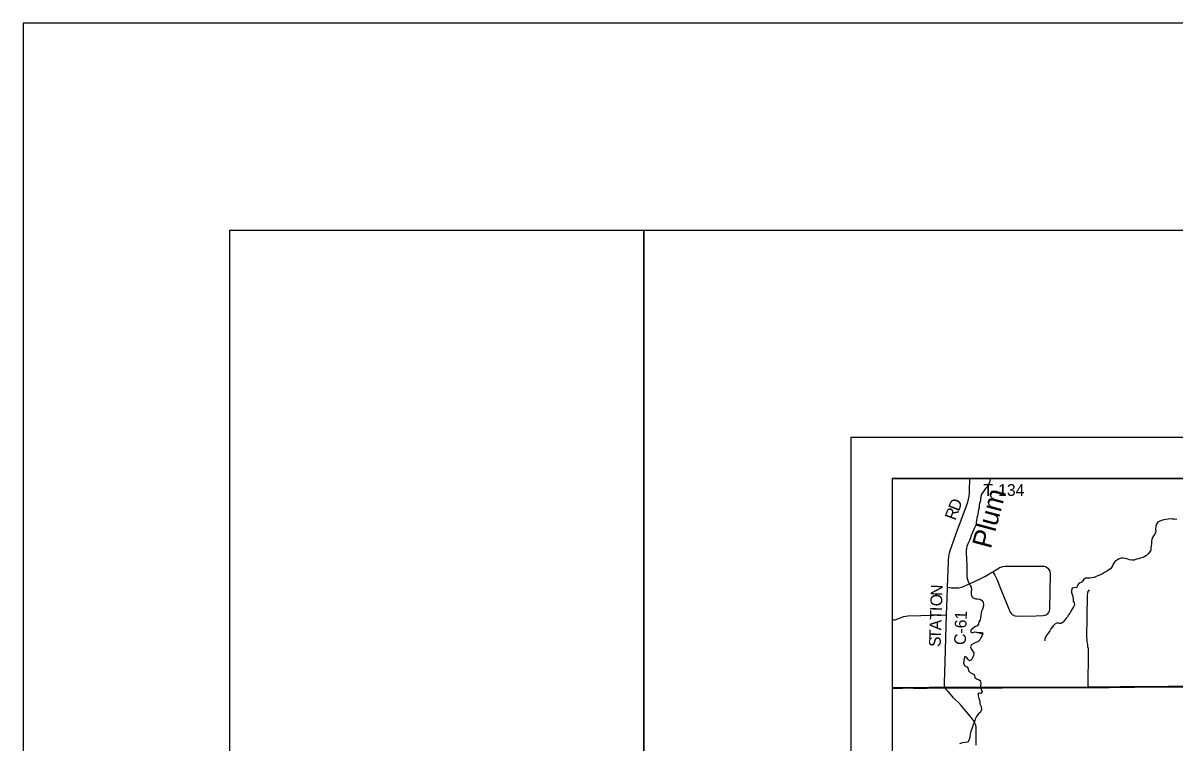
# Model space of a CAD drawing. Extents: x 0 to 34, y 0 to 22.
# Drawn here: x 0 to 2.784, y 20.261 to 22 of the extents above; entities that cross this region are included whole.
import ezdxf

# ---------------------------------------------------------------- set-up
doc = ezdxf.new("R2010")
doc.units = 0
for name, color, linetype in [('GM_X_County_Road', 7, 'Continuous'), ('GM_X_County_Road_Text', 7, 'Continuous'), ('GM_X_Minor_River', 7, 'Continuous'), ('GM_X_Minor_River_Text', 7, 'Continuous'), ('GM_X_Rail_Line_Text', 7, 'Continuous'), ('GM_X_Township_Road', 7, 'Continuous'), ('GM_X_Township_Road_Text', 7, 'Continuous'), ('SH_Border', 7, 'Continuous'), ('SH_Cut_Line', 7, 'Continuous'), ('SH_Data', 7, 'Continuous')]:
    doc.layers.add(name, color=color, linetype=linetype)

msp = doc.modelspace()

# ---------------------------------------------------------------- linework, layer by layer
at = {"layer": 'GM_X_County_Road'}
for points in [[(2.2283, 20.3943), (2.227, 20.3986), (2.2265, 20.4011), (2.2264, 20.4066), (2.228, 20.4574), (2.2298, 20.5151), (2.2319, 20.5703), (2.2332, 20.61), (2.234, 20.6373), (2.2365, 20.6998), (2.2366, 20.7047), (2.2372, 20.7105), (2.2381, 20.7156), (2.239, 20.7202), (2.2404, 20.7261), (2.2433, 20.7346), (2.2549, 20.7673), (2.2795, 20.8337), (2.283, 20.8427), (2.285, 20.8502), (2.2862, 20.8576), (2.2869, 20.8645), (2.287, 20.8695), (2.2877, 20.9)], [(2.303, 20.2559), (2.3032, 20.2704), (2.3033, 20.2863), (2.3029, 20.3002), (2.3021, 20.3041), (2.3009, 20.3074), (2.2994, 20.3109), (2.2973, 20.3145), (2.2955, 20.3169), (2.2936, 20.3195), (2.2883, 20.3262), (2.2838, 20.3317), (2.2791, 20.3373), (2.275, 20.3421), (2.2708, 20.3471), (2.2666, 20.3514), (2.2602, 20.3587), (2.2536, 20.3655), (2.2488, 20.3706), (2.241, 20.3789), (2.2352, 20.3853), (2.2317, 20.3897), (2.23, 20.392), (2.2283, 20.3943)]]:
    msp.add_lwpolyline(points, dxfattribs=at)
at = {"layer": 'GM_X_Minor_River'}
for points in [[(2.337, 20.9), (2.3362, 20.8947), (2.3351, 20.89), (2.3325, 20.8846), (2.3294, 20.88), (2.3258, 20.8762), (2.3226, 20.8708), (2.3197, 20.8662), (2.3161, 20.862), (2.3145, 20.8569), (2.3138, 20.8506), (2.3133, 20.8458), (2.3114, 20.8401), (2.3104, 20.8346), (2.3101, 20.8298), (2.309, 20.8241), (2.3083, 20.8194), (2.3072, 20.8146), (2.3065, 20.8095), (2.3051, 20.8041), (2.3042, 20.7994), (2.3035, 20.794), (2.3034, 20.7885), (2.3011, 20.7839), (2.2987, 20.779), (2.2958, 20.7732), (2.2932, 20.7677), (2.2915, 20.7627), (2.2897, 20.757), (2.2879, 20.7522), (2.2851, 20.7469), (2.2827, 20.7421), (2.2806, 20.7368), (2.2796, 20.7318), (2.2789, 20.7259), (2.2788, 20.7204), (2.2788, 20.7155), (2.2795, 20.7107), (2.2799, 20.705), (2.2801, 20.7003), (2.2804, 20.6951), (2.2805, 20.6902), (2.2807, 20.6845), (2.2808, 20.6775), (2.2805, 20.6718), (2.2804, 20.6668), (2.2806, 20.6619), (2.282, 20.6564), (2.2842, 20.6513), (2.2863, 20.6464), (2.2888, 20.6419), (2.291, 20.6375), (2.2922, 20.6322), (2.2913, 20.6263), (2.291, 20.6203), (2.2926, 20.6151), (2.2959, 20.6114), (2.3014, 20.6094), (2.3063, 20.6092), (2.312, 20.6084), (2.3162, 20.6061), (2.3199, 20.6009), (2.3206, 20.595), (2.3201, 20.5895), (2.3188, 20.5845), (2.3162, 20.5796), (2.3151, 20.5746), (2.3142, 20.5695), (2.3134, 20.5639), (2.3127, 20.5582), (2.3097, 20.5538), (2.309, 20.5485), (2.3053, 20.5439), (2.3003, 20.5414), (2.2956, 20.5383), (2.2915, 20.5348), (2.2897, 20.5298), (2.2943, 20.5276), (2.2992, 20.5294), (2.3043, 20.5289)], [(2.7879, 20.8007), (2.7825, 20.8016), (2.7774, 20.8019), (2.7719, 20.8022), (2.7671, 20.8021), (2.7618, 20.8013), (2.7565, 20.8001), (2.7512, 20.7989), (2.7469, 20.7969), (2.7422, 20.7942), (2.7392, 20.7894), (2.737, 20.7837), (2.7363, 20.778), (2.737, 20.7717), (2.7351, 20.7658), (2.7316, 20.7614), (2.7294, 20.7572), (2.7279, 20.7524), (2.7272, 20.7477), (2.7271, 20.7425), (2.7264, 20.7374), (2.7253, 20.7319), (2.7252, 20.7269), (2.722, 20.7219), (2.7185, 20.7177), (2.7149, 20.7143), (2.7109, 20.7114), (2.7064, 20.7088), (2.7007, 20.7072), (2.6958, 20.706), (2.6905, 20.7048), (2.6847, 20.703), (2.6795, 20.703), (2.674, 20.7039), (2.6694, 20.7051), (2.6643, 20.7064), (2.6584, 20.7078), (2.6537, 20.7078), (2.6487, 20.7058), (2.6444, 20.7038), (2.6397, 20.7009), (2.6365, 20.6969), (2.6343, 20.6927), (2.6321, 20.6875), (2.6287, 20.6824), (2.6231, 20.6789), (2.6178, 20.6756), (2.6133, 20.6727), (2.6084, 20.6701), (2.6033, 20.6674), (2.5974, 20.6652), (2.5929, 20.6631), (2.588, 20.6611), (2.5827, 20.6597), (2.5779, 20.6595), (2.5728, 20.6596), (2.5675, 20.659), (2.5628, 20.6551), (2.5596, 20.6501), (2.5549, 20.6478), (2.5502, 20.6458), (2.5482, 20.6414), (2.5463, 20.6365), (2.5405, 20.636), (2.5352, 20.6348), (2.5335, 20.6298), (2.5336, 20.6247), (2.535, 20.6196), (2.5367, 20.6147), (2.5374, 20.6092), (2.5372, 20.6039), (2.5401, 20.5995), (2.5406, 20.5948), (2.5387, 20.59), (2.5358, 20.5856), (2.5328, 20.5803), (2.5296, 20.5747), (2.5265, 20.5707), (2.5237, 20.5661), (2.5201, 20.5617), (2.5166, 20.5567), (2.5136, 20.5529), (2.5087, 20.5501), (2.5037, 20.5499), (2.4986, 20.5511)], [(2.4986, 20.5511), (2.4935, 20.5484), (2.4898, 20.5449), (2.4866, 20.5413), (2.4836, 20.5371), (2.4812, 20.5319), (2.4778, 20.5273), (2.4741, 20.5221), (2.4713, 20.5183), (2.4693, 20.5124), (2.469, 20.5076)], [(2.3043, 20.5289), (2.3197, 20.5247), (2.3169, 20.5195), (2.3143, 20.5148), (2.3117, 20.5102), (2.3074, 20.5055), (2.3023, 20.5041), (2.2972, 20.5018), (2.2923, 20.4985), (2.2894, 20.4935), (2.2911, 20.4884), (2.2944, 20.4835), (2.2977, 20.4786), (2.2965, 20.4727), (2.2944, 20.4668), (2.2918, 20.4617), (2.2871, 20.4597), (2.2833, 20.4636), (2.2804, 20.468), (2.276, 20.4698), (2.2738, 20.4652), (2.2731, 20.4599), (2.2728, 20.4536), (2.2749, 20.4481), (2.2807, 20.4454), (2.2839, 20.4412), (2.2844, 20.4357), (2.2884, 20.4314), (2.2938, 20.4294), (2.2982, 20.4262), (2.2998, 20.4196), (2.3036, 20.4162), (2.3086, 20.4148), (2.313, 20.412), (2.3146, 20.4059), (2.3135, 20.3996), (2.3153, 20.393)], [(2.3043, 20.5289), (2.31, 20.5284), (2.3151, 20.5282), (2.3203, 20.527)], [(2.3151, 20.3926), (2.315, 20.3914), (2.3173, 20.3859), (2.3147, 20.3806), (2.3084, 20.3814), (2.3079, 20.3749), (2.3096, 20.3686), (2.3119, 20.3624), (2.3124, 20.3555), (2.3153, 20.3489), (2.3159, 20.3424), (2.3138, 20.336), (2.3079, 20.3308), (2.3041, 20.3249), (2.3007, 20.3187), (2.2992, 20.3122), (2.2962, 20.3057), (2.2945, 20.3), (2.2924, 20.2953), (2.2905, 20.2892), (2.289, 20.2827), (2.2877, 20.2757), (2.2864, 20.2689), (2.2834, 20.2628), (2.2765, 20.262), (2.2697, 20.2616), (2.2633, 20.2593)]]:
    msp.add_lwpolyline(points, dxfattribs=at)
at = {"layer": 'GM_X_Rail_Line_Text'}
msp.add_lwpolyline([(4.2752, 20.9), (2.1, 20.9), (2.1, 20.3942), (2.1893, 20.3948), (2.2274, 20.395), (2.5736, 20.3962), (2.6509, 20.3966), (2.998, 20.3994), (3.3226, 20.4019), (3.7603, 20.4074), (4.2757, 20.4163), (4.2752, 20.471), (4.2753, 20.5895), (4.2747, 20.8074)], close=True, dxfattribs=at)
msp.add_lwpolyline([(2.998, 20.3994), (2.6509, 20.3966), (2.5736, 20.3962), (2.2274, 20.395), (2.1893, 20.3948), (2.1, 20.3942), (2.1, 17.7984), (2.1967, 17.7991), (2.2906, 17.7999), (2.7227, 17.8051), (2.7326, 17.8059), (2.7533, 17.8059), (2.7787, 17.8066), (3.0413, 17.8091)], dxfattribs=at)
at = {"layer": 'GM_X_Township_Road'}
for points in [[(2.234, 20.6373), (2.2436, 20.6362), (2.2509, 20.6357), (2.2551, 20.6356), (2.2616, 20.6362), (2.2682, 20.6377), (2.2972, 20.6504), (2.3157, 20.6589), (2.3258, 20.6642), (2.3384, 20.6721), (2.3436, 20.6749), (2.3567, 20.6828), (2.3596, 20.6847), (2.363, 20.6859), (2.3673, 20.6872), (2.3725, 20.6882), (2.3862, 20.6886), (2.4626, 20.6884), (2.4675, 20.6879), (2.472, 20.6865), (2.4762, 20.6835), (2.4789, 20.6805), (2.4811, 20.6763), (2.4824, 20.668), (2.4806, 20.5851), (2.4792, 20.5795), (2.4779, 20.5765), (2.476, 20.5738)], [(2.3436, 20.6749), (2.348, 20.6667), (2.3532, 20.6568), (2.364, 20.6303), (2.3815, 20.5866), (2.3853, 20.5775), (2.3877, 20.5738), (2.3902, 20.5718), (2.3932, 20.5699), (2.3966, 20.5686), (2.4023, 20.5677), (2.4483, 20.5682), (2.4653, 20.5687), (2.4695, 20.5696), (2.4725, 20.5709), (2.476, 20.5738)], [(2.5736, 20.3952), (2.5748, 20.4838), (2.5745, 20.4892), (2.5733, 20.4938), (2.5728, 20.4987), (2.5722, 20.5021), (2.5716, 20.5058), (2.5713, 20.5113), (2.571, 20.517), (2.5725, 20.6158), (2.5733, 20.6256), (2.5771, 20.6313)], [(2.1, 20.5585), (2.1028, 20.5585), (2.1071, 20.559), (2.1282, 20.5668), (2.1329, 20.5678), (2.1384, 20.5682), (2.2319, 20.5703)], [(2.1, 20.3938), (2.1113, 20.3939), (2.1255, 20.3939), (2.1367, 20.394), (2.1515, 20.3939), (2.1681, 20.3939), (2.1848, 20.3939), (2.1991, 20.3941), (2.2158, 20.3942), (2.2283, 20.3943)], [(2.2283, 20.3943), (2.2412, 20.3943), (2.2671, 20.3943), (2.3046, 20.3943), (2.3238, 20.3943), (2.3419, 20.3944), (2.366, 20.3945), (2.3985, 20.3948), (2.4149, 20.3948), (2.4345, 20.3948), (2.4563, 20.3949), (2.4717, 20.3949), (2.488, 20.3949), (2.5049, 20.395), (2.5251, 20.3951), (2.5736, 20.3952)], [(2.5736, 20.3952), (2.6063, 20.3953), (2.6245, 20.3954), (2.6468, 20.3957), (2.6858, 20.3961), (2.7194, 20.3965), (2.7586, 20.3967), (2.7894, 20.3969), (2.8182, 20.3971), (2.8466, 20.3973), (2.8796, 20.3976), (2.9009, 20.3977), (2.9383, 20.3979), (2.9628, 20.3983), (2.9861, 20.3986), (2.9979, 20.3987)]]:
    msp.add_lwpolyline(points, dxfattribs=at)
at = {"layer": 'SH_Border'}
for points in [[(0.5, 21.5), (1.5, 21.5), (1.5, 0.5), (0.5, 0.5)], [(1.5, 21.5), (33.5, 21.5), (33.5, 0.5), (1.5, 0.5)]]:
    msp.add_lwpolyline(points, close=True, dxfattribs=at)
at = {"layer": 'SH_Cut_Line'}
msp.add_lwpolyline([(0, 0), (34, 0), (34, 22), (0, 22)], close=True, dxfattribs=at)
msp.add_lwpolyline([(2.998, 20.3994), (2.6509, 20.3966), (2.5736, 20.3962), (2.2274, 20.395), (2.1893, 20.3948), (2.1, 20.3942), (2.1, 14.1)], dxfattribs=at)
at = {"layer": 'SH_Data'}
for p, q in [((2, 21), (9, 21)), ((2, 21), (2, 14)), ((2.1, 20.9), (2.1, 14.1)), ((2.1, 20.9), (8.9, 20.9))]:
    msp.add_line(p, q, dxfattribs=at)

# ---------------------------------------------------------------- texts
at = {"layer": 'GM_X_County_Road_Text'}
for s, height, rotation, p in [('D', 0.0284, 68.3609, (2.2612, 20.819)), ('R', 0.0284, 69.6171, (2.2531, 20.7972)), ('N', 0.0284, 87.5076, (2.2215, 20.6159)), ('O', 0.0284, 88.0106, (2.2206, 20.5909)), ('T', 0.0284, 88.0127, (2.2195, 20.5581)), ('I', 0.0284, 88.0092, (2.2202, 20.5793)), ('C-61', 0.02841, 87.9435, (2.2781, 20.4976)), ('A', 0.0284, 88.0143, (2.2186, 20.5331)), ('S', 0.0284, 88.0134, (2.2172, 20.4927)), ('T', 0.0284, 88.0149, (2.2179, 20.5118))]:
    msp.add_text(s, height=height, rotation=rotation, dxfattribs=at).set_placement(p)
at = {"layer": 'GM_X_Minor_River_Text'}
msp.add_text('Plum', height=0.04738, rotation=74.9895, dxfattribs=at).set_placement((2.3383, 20.7284))
at = {"layer": 'GM_X_Township_Road_Text'}
msp.add_text('T-134', height=0.02841, rotation=0, dxfattribs=at).set_placement((2.3205, 20.858))

doc.saveas('drawing.dxf')
